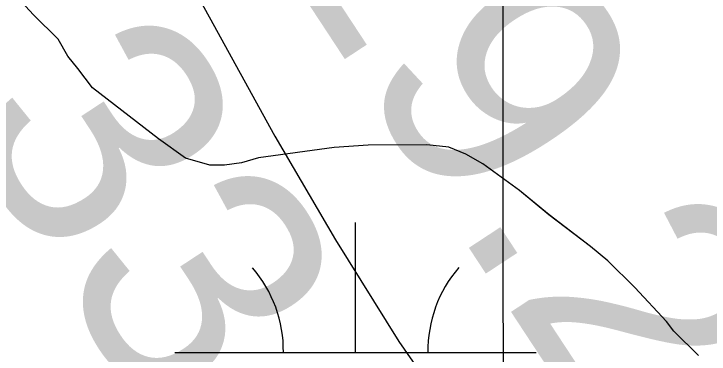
# Model space of a CAD drawing. Extents: x 3279314 to 3317160, y 734079 to 759431.
# Drawn here: x 3306928.6 to 3307121, y 747495.7 to 747589.9 of the extents above; entities that cross this region are included whole.
import ezdxf

# ---------------------------------------------------------------- set-up
doc = ezdxf.new("R2010")
doc.units = 0
for name, color, linetype in [('V-GRID-MAJR', 7, 'Continuous'), ('V-RIVR-EDGE', 7, 'Continuous'), ('V-RIVR-RANG', 7, 'Continuous'), ('V-SITE-VEGE', 7, 'Continuous'), ('V-TOPO-MINR', 7, 'Continuous'), ('V-WETL-SWMP', 7, 'Continuous')]:
    doc.layers.add(name, color=color, linetype=linetype)

msp = doc.modelspace()

# ---------------------------------------------------------------- linework, layer by layer
at = {"layer": 'V-GRID-MAJR'}
msp.add_spline([(3307069.929, 739467.911), (3307065.523, 745527.1290000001), (3307061.114, 751588.954), (3307056.7060000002, 757650.811), (3307056.704, 757653.385)], degree=3, dxfattribs=at)
at = {"layer": 'V-RIVR-EDGE'}
msp.add_spline([(3306748.406041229, 748797.4867095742), (3306766.7950730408, 748786.0509076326), (3306777.960451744, 748775.6611974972), (3306795.321530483, 748756.5520020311), (3306816.401669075, 748732.8742857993), (3306835.842329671, 748716.6613365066), (3306851.1514986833, 748705.8468959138), (3306861.924943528, 748704.5768041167), (3306875.5987341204, 748702.8850565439), (3306889.269450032, 748699.9498644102), (3306902.519535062, 748694.5288080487), (3306912.451718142, 748688.2869877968), (3306930.6591831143, 748676.2219283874), (3306936.45167546, 748672.062764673), (3306936.032069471, 748669.9913819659), (3306931.8852044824, 748669.1726678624), (3306931.465598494, 748667.1012851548), (3306933.1163503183, 748664.1958149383), (3306939.73370613, 748658.376675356), (3306945.9447795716, 748655.8744128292), (3306954.2282606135, 748653.3670258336), (3306969.1290974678, 748645.0404992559), (3306976.5661922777, 748635.488976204), (3306984.837374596, 748628.0078109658), (3306990.6390909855, 748627.5789809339), (3306998.0843849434, 748621.3433100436), (3307004.2729107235, 748609.7224540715), (3307005.9185380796, 748604.7445762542), (3307010.0459300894, 748597.6881414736), (3307018.3232617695, 748592.6938653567), (3307022.8661601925, 748586.0508872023), (3307044.731191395, 748544.5484158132), (3307070.3019588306, 748493.0891638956), (3307091.343151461, 748453.6611498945), (3307117.7767034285, 748415.8777383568), (3307136.3638035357, 748389.7192823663), (3307152.4896368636, 748373.9290137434), (3307164.9035845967, 748365.6086365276), (3307174.011929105, 748361.441273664), (3307192.6635975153, 748361.3951534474), (3307203.03383467, 748364.6853832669), (3307210.5078256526, 748370.055194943), (3307220.4810044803, 748380.3926355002), (3307227.1209079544, 748383.6920893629), (3307238.730490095, 748385.32131842), (3307256.5634444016, 748389.4220631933), (3307269.431844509, 748397.265440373), (3307281.4815305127, 748409.2556825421), (3307293.9344242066, 748416.6856030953), (3307306.369894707, 748417.0693378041), (3307326.6733398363, 748414.5322288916), (3307341.596724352, 748415.3242957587), (3307357.757404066, 748413.6263988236), (3307360.6485257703, 748409.4744093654), (3307360.223795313, 748405.330619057), (3307356.90486847, 748404.0953736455), (3307327.8809131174, 748400.0223010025), (3307311.715108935, 748399.6477903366), (3307307.1578619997, 748400.4880272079), (3307298.880530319, 748405.4823033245), (3307297.22567892, 748406.72984746), (3307291.8312697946, 748404.2562819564), (3307284.752287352, 748391.0102965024), (3307272.29426919, 748381.507968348), (3307257.7720425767, 748375.3266168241), (3307240.360744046, 748374.1262177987), (3307233.718790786, 748369.9978008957), (3307212.9403954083, 748348.0815250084), (3307207.1284300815, 748344.3655398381), (3307202.146452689, 748341.0619864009), (3307199.2379077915, 748338.1677900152), (3307200.461879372, 748330.2895664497), (3307205.0078524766, 748324.890032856), (3307218.2671615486, 748323.1993101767), (3307231.1242878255, 748326.4833906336), (3307234.4329657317, 748323.5738208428), (3307241.452504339, 748312.779878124), (3307247.2480713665, 748309.8641589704), (3307259.679442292, 748308.5899675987), (3307275.024482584, 748312.282380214), (3307288.294040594, 748314.7364727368), (3307306.112646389, 748313.0344762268), (3307316.0622526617, 748313.8388418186), (3307325.603526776, 748317.1311214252), (3307345.5283616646, 748329.1018906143), (3307361.2960826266, 748336.1091304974), (3307372.907714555, 748338.5673225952), (3307385.756641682, 748338.5355508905), (3307389.478776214, 748335.2104746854), (3307393.616417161, 748332.2988551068), (3307400.6626030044, 748332.2814319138), (3307405.6394559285, 748333.5125777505), (3307409.7955449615, 748338.0616255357), (3307412.716388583, 748345.9296001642), (3307416.0353154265, 748347.1648455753), (3307419.3491178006, 748346.3276833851), (3307423.065102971, 748340.5157180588), (3307425.9633989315, 748339.2650992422), (3307440.888833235, 748340.8861291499), (3307452.9077724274, 748340.4419257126), (3307467.828082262, 748339.990548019), (3307487.7119214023, 748335.3820563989), (3307492.680575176, 748333.2973500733), (3307493.5013390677, 748329.9794481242), (3307490.5968937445, 748328.7431778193), (3307466.9652977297, 748326.3147076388), (3307440.0178495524, 748323.8944366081), (3307436.288540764, 748324.3181421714), (3307428.8340227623, 748326.8234793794), (3307425.10368908, 748326.8327034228), (3307414.712954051, 748315.2528431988), (3307409.726877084, 748310.2913636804), (3307405.9944936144, 748309.4716246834), (3307400.191752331, 748309.485973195), (3307394.3931106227, 748311.158247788), (3307380.306888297, 748313.6799832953), (3307359.5910114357, 748317.0470801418), (3307353.7841705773, 748315.4035025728), (3307336.7730050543, 748308.3993373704), (3307321.009383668, 748303.0500235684), (3307296.546774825, 748299.7946401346), (3307260.487907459, 748300.2982874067), (3307253.029289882, 748301.1456985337), (3307242.667251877, 748301.1713208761), (3307237.272842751, 748298.697755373), (3307235.193260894, 748295.8015092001), (3307233.527135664, 748292.489756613), (3307234.754181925, 748285.8549776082), (3307237.227747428, 748280.4605684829), (3307241.365388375, 748277.5489489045), (3307250.481932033, 748276.6974382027), (3307265.819798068, 748277.4884801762), (3307282.4072580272, 748280.7633365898), (3307298.1647300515, 748283.625761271), (3307315.9915349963, 748285.2396169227), (3307328.0114990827, 748285.2098950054), (3307336.300104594, 748284.7749156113), (3307344.1803779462, 748286.8278502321), (3307373.2197067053, 748297.1181456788), (3307379.4400041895, 748298.3462168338), (3307382.7558563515, 748298.3380176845), (3307383.163163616, 748295.4356221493), (3307369.8833566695, 748288.836714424), (3307352.0422032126, 748281.4201174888), (3307341.258509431, 748278.5453940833), (3307333.7968171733, 748278.1493606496), (3307327.1579385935, 748275.2643883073), (3307301.8458688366, 748263.7214242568), (3307286.0771229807, 748256.2997028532), (3307278.612356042, 748254.660224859), (3307274.4624163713, 748252.5980661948), (3307269.4804389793, 748249.2945127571), (3307268.229820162, 748246.396216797), (3307270.7095350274, 748243.4886967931), (3307281.086946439, 748249.6802972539), (3307286.885588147, 748248.0080226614), (3307294.7463885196, 748242.1858083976), (3307298.061215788, 748241.763127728), (3307310.4864373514, 748238.0020472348), (3307326.6471170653, 748236.3041502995), (3307341.1611445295, 748239.1696496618), (3307348.20630548, 748238.7377449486), (3307354.8277608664, 748234.576531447), (3307354.407129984, 748232.0906672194), (3307353.1565111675, 748229.192371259), (3307336.969184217, 748220.1137486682), (3307323.6955266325, 748216.0017300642), (3307307.9472786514, 748216.8696390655), (3307298.008946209, 748220.6245701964), (3307292.632985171, 748225.611672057), (3307287.6592069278, 748225.6239707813), (3307281.4378845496, 748223.9814181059), (3307279.356252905, 748220.2562088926), (3307279.347028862, 748216.5258752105), (3307293.791363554, 748191.2066311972), (3307304.9413688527, 748174.5996982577), (3307314.436522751, 748159.240309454), (3307328.0908403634, 748149.6734129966), (3307339.2603186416, 748140.941628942), (3307352.9105366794, 748129.7168064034), (3307367.7826765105, 748109.7847972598), (3307378.934731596, 748094.0068273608), (3307387.6080967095, 748081.5508589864), (3307411.185373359, 748062.0118085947), (3307425.6543055, 748046.6401210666), (3307436.8084103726, 748031.6911142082), (3307449.6306902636, 748020.8828229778), (3307455.4313817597, 748020.0395114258), (3307459.1627403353, 748020.4447689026), (3307462.499090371, 748028.7262001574), (3307464.9890541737, 748029.9634953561), (3307469.1338693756, 748029.953246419), (3307471.6146091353, 748027.4602079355), (3307470.7671980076, 748020.0015903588), (3307471.5848872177, 748015.4402438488), (3307475.3152209, 748015.4310198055), (3307477.8072344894, 748017.4972780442), (3307482.7984359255, 748024.531165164), (3307487.772214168, 748024.5188664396), (3307496.8856831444, 748022.4239111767), (3307497.7084968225, 748019.9349722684), (3307493.557532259, 748017.4583320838), (3307489.4034930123, 748013.7382473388), (3307488.1446750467, 748007.5240992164), (3307488.9592895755, 748001.7193081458), (3307491.8514361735, 747997.9818002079), (3307504.27460795, 747993.3917566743), (3307511.7352753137, 747993.3733085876), (3307517.125584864, 747994.1889480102), (3307525.847119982, 748001.2136110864), (3307527.9308014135, 748005.7677833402), (3307527.947199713, 748012.3994876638), (3307528.373979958, 748017.3722410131), (3307530.038055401, 748019.8550305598), (3307535.428364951, 748020.670669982), (3307544.536709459, 748016.5033071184), (3307552.4108334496, 748016.0693526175), (3307564.0224653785, 748018.5275447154), (3307571.0778752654, 748022.2404552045), (3307578.1240611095, 748022.2230320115), (3307587.6335635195, 748012.6663844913), (3307588.8647093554, 748007.6895315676), (3307588.850360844, 748001.8867902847), (3307570.9917841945, 747987.4240075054), (3307546.0695985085, 747965.9324620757), (3307539.8370022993, 747959.7306126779), (3307539.8267533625, 747955.5857974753), (3307540.643417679, 747950.6099694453), (3307543.1180080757, 747945.6300418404), (3307554.2936357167, 747939.3851469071), (3307567.5539696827, 747938.1089057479), (3307581.226735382, 747936.0026766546), (3307597.3884399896, 747934.7192612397), (3307605.2646137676, 747935.1142697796), (3307606.927664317, 747937.1825778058), (3307607.354444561, 747942.155331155), (3307609.4340264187, 747945.0515773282), (3307613.9974227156, 747946.6982295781), (3307617.3173744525, 747948.3479565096), (3307617.74210491, 747952.4917468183), (3307622.34239738, 747969.0597337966), (3307624.006472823, 747971.5425233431), (3307628.5657695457, 747971.5312495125), (3307633.951979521, 747970.6889628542), (3307652.583150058, 747962.3532122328), (3307654.6422340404, 747956.9598280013), (3307655.046466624, 747952.8139879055), (3307642.591523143, 747944.5551043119), (3307623.0534976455, 747921.3923091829), (3307612.251355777, 747911.0569184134), (3307603.5328953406, 747905.275699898), (3307599.381930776, 747902.7990597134), (3307598.132336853, 747900.3152452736), (3307599.3696320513, 747897.8252814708), (3307606.4158178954, 747897.807858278), (3307612.6279162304, 747895.7200772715), (3307615.116855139, 747896.5428909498), (3307618.4398815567, 747899.4360624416), (3307623.8383902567, 747903.5675540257), (3307628.815243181, 747904.7986998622), (3307635.0324659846, 747904.7833264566), (3307655.743218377, 747899.3438220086), (3307662.7853046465, 747897.6684727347), (3307671.074935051, 747897.647974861), (3307685.9983195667, 747898.4400417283), (3307693.873468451, 747898.420568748), (3307697.596627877, 747895.5099740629), (3307697.9998355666, 747890.9496524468), (3307697.16369827, 747888.0503315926), (3307692.178646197, 747883.5033335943), (3307679.7329267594, 747878.9747836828), (3307677.648220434, 747874.0061299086), (3307681.3724047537, 747871.5100167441), (3307681.770487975, 747864.8772875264), (3307679.2620760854, 747856.1793249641), (3307673.032554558, 747851.2209201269), (3307667.6412201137, 747849.9907991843), (3307665.1481816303, 747847.5100594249), (3307660.570436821, 747840.0606658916), (3307664.278222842, 747830.9328484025), (3307669.650084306, 747824.2878204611), (3307672.5514549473, 747824.2806462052), (3307675.877556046, 747828.4172622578), (3307678.3859679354, 747837.1152248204), (3307680.8820811, 747840.8394091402), (3307687.1054532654, 747843.310924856), (3307693.3226760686, 747843.2955514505), (3307697.8645495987, 747836.2380917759), (3307697.850201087, 747830.435350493), (3307693.276555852, 747824.6438830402), (3307686.219096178, 747820.1020095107), (3307679.170860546, 747819.2904696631), (3307676.2664152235, 747818.0541993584), (3307675.846809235, 747815.9828166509), (3307680.8031642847, 747808.9243320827), (3307690.3177911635, 747801.4400921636), (3307697.3619272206, 747800.5937059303), (3307706.499993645, 747808.446307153), (3307711.4901701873, 747815.0657127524), (3307716.0576660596, 747818.3702910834), (3307720.202481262, 747818.3600421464), (3307720.6015893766, 747812.1417944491), (3307719.3355971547, 747803.026275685), (3307715.1795081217, 747798.4772278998), (3307710.197530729, 747795.1736744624), (3307697.3424542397, 747792.7185570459), (3307692.7821326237, 747792.3153493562), (3307692.363551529, 747790.658448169), (3307698.968608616, 747779.8655303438), (3307704.757001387, 747774.0484405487), (3307715.5222470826, 747769.4624965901), (3307736.216601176, 747757.3912878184), (3307744.08047623, 747752.8125181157), (3307747.3830047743, 747747.4160592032), (3307750.265927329, 747739.9482175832), (3307756.45752779, 747729.5708061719), (3307779.6223727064, 747710.8617437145), (3307810.2407107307, 747689.2328625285), (3307839.2052222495, 747669.2660069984), (3307882.6530144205, 747639.7302052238), (3307898.784997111, 747626.4268257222), (3307917.826549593, 747616.4321241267), (3307923.213784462, 747616.0043189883), (3307925.277992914, 747612.6833423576), (3307928.574372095, 747604.7999943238), (3307935.6133836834, 747601.8812004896), (3307942.2358639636, 747598.1344685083), (3307957.5337591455, 747582.7607311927), (3307974.491630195, 747568.2118573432), (3307991.4464265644, 747552.4195389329), (3308029.9030172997, 747515.8498500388), (3308052.2255755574, 747491.7545776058), (3308062.985696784, 747485.0962260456), (3308069.1936955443, 747481.3505189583), (3308076.2204084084, 747473.4579468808), (3308086.548624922, 747459.754434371), (3308101.426914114, 747442.3093143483), (3308119.6087567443, 747419.8822169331), (3308144.419229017, 747396.1952766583), (3308169.224576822, 747370.435928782), (3308220.914854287, 747321.8134792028), (3308252.3355081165, 747289.4060287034), (3308281.6878539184, 747258.6616287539), (3308288.2959856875, 747249.1121554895), (3308306.4829527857, 747228.7574656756), (3308313.1054330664, 747225.0107336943), (3308327.575390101, 747210.0535276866), (3308355.6894158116, 747181.384610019), (3308382.145515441, 747152.7197919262), (3308405.6961448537, 747122.404222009), (3308418.0936942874, 747107.4521404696), (3308421.806604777, 747100.3967305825), (3308442.471236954, 747076.305557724), (3308468.911963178, 747041.4235168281), (3308475.1004889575, 747029.802660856), (3308479.22583118, 747021.9172630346), (3308485.0172986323, 747017.3436178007), (3308488.32085207, 747012.361640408), (3308495.33834089, 747000.7387346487), (3308517.6598742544, 746976.2289806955), (3308538.3173321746, 746949.2364371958), (3308567.248022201, 746915.5916914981), (3308620.974835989, 746852.457264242), (3308655.671371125, 746803.8768353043), (3308686.239489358, 746761.9383596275), (3308728.320849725, 746682.6678501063), (3308746.037991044, 746639.9321830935), (3308761.677600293, 746595.1292329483), (3308774.401490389, 746544.5307157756), (3308785.041699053, 746489.3780263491), (3308792.7866864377, 746436.7194002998), (3308803.0175380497, 746383.6401433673), (3308811.207753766, 746343.4149380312), (3308820.6086174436, 746289.9232493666), (3308827.1849775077, 746267.5248489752), (3308844.0752055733, 746225.6201947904), (3308851.9237072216, 746214.8242022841), (3308860.622694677, 746212.7302719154), (3308865.5872488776, 746208.987639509), (3308870.951936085, 746199.4412409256), (3308878.774815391, 746178.2832104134), (3308884.1354030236, 746167.0788857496), (3308901.077900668, 746146.3127890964), (3308922.963429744, 746113.0999481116), (3308935.7508632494, 746088.199285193), (3308951.0374846, 746068.2662511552), (3308959.2953433, 746055.396826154), (3308972.4808600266, 746023.8634340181), (3308988.148141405, 745990.2514849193), (3308998.050602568, 745971.9897005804), (3309008.7789520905, 745952.4824218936), (3309016.634627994, 745944.5878000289), (3309028.6228203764, 745931.7091509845), (3309034.8133959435, 745920.9172580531), (3309044.3239232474, 745911.775092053), (3309053.821126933, 745897.2446662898), (3309058.764158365, 745884.7979219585), (3309065.7539750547, 745861.9840151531), (3309075.6625855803, 745846.209119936), (3309086.827964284, 745835.8194098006), (3309095.1083706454, 745832.0685782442), (3309096.3436160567, 745828.7496514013), (3309095.0489268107, 745808.0286500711), (3309094.6129225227, 745799.32556304), (3309094.601648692, 745794.7662663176), (3309098.3186587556, 745789.3687825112), (3309106.590865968, 745782.3020987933), (3309117.350987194, 745775.6437472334), (3309123.9826915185, 745775.6273489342), (3309128.54198824, 745775.6160751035), (3309130.6082464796, 745773.1240615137), (3309130.590823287, 745766.0778756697), (3309127.2503736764, 745756.1385183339), (3309123.9088991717, 745745.7846794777), (3309123.0635378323, 745739.1550249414), (3309125.5299290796, 745730.8592451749), (3309133.7929122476, 745720.0622277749), (3309149.0908074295, 745704.6884904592), (3309152.801668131, 745696.8041175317), (3309152.3748878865, 745691.8313641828), (3309145.718586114, 745681.9002059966), (3309139.900471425, 745675.6973317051), (3309136.9980758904, 745675.2900244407), (3309132.8573602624, 745676.9581994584), (3309133.665825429, 745668.6665192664), (3309131.170737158, 745665.3568164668), (3309123.2720157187, 745655.8432144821), (3309119.5293833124, 745650.8786602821), (3309117.443652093, 745645.4955249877), (3309117.844809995, 745640.106240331), (3309120.730807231, 745633.8818432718), (3309129.416471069, 745626.3996531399), (3309129.817628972, 745621.0103684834), (3309127.3092170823, 745612.3124059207), (3309124.3986223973, 745608.5892464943), (3309123.5501863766, 745600.7161473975), (3309123.9462198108, 745593.2544551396), (3309129.7161644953, 745579.9766979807), (3309136.3253211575, 745570.8417062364), (3309141.705381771, 745567.5125304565), (3309151.2374318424, 745567.0744763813), (3309166.159791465, 745567.4520617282), (3309171.9676572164, 745569.5101208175), (3309179.0117932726, 745568.6637345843), (3309179.4139760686, 745563.6889314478), (3309171.508080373, 745551.2739588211), (3309165.687915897, 745544.242121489), (3309159.4614690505, 745540.5271612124), (3309154.0711595, 745539.7115217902), (3309147.8549615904, 745540.1413767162), (3309144.124627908, 745540.1506007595), (3309137.0651184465, 745534.779764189), (3309135.812449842, 745531.052505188), (3309136.217707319, 745527.3211466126), (3309147.386160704, 745518.1748810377), (3309159.7878097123, 745504.880725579), (3309166.8083732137, 745494.5012643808), (3309169.255291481, 745478.3303357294), (3309170.058632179, 745467.9662479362), (3309175.8470249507, 745462.1491581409), (3309186.6143204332, 745458.392177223), (3309196.1514949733, 745460.0265307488), (3309203.2058799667, 745463.3249597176), (3309214.8113625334, 745463.2962626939), (3309221.8472994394, 745459.1340242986), (3309225.145728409, 745452.0796393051), (3309224.702549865, 745440.4751816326), (3309220.9465938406, 745430.1223676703), (3309218.038048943, 745427.2281712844), (3309219.6601037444, 745412.7172185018), (3309217.571297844, 745406.0906386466), (3309211.3387016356, 745399.8887892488), (3309206.6376258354, 745396.1320697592)], degree=3, dxfattribs=at)
at = {"layer": 'V-SITE-VEGE'}
msp.add_lwpolyline([(3307118.0730000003, 747495.3189999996), (3307111.2900000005, 747502.0339999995), (3307109.252, 747504.725), (3307100.4330000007, 747514.131999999), (3307092.9750000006, 747521.5189999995), (3307088.2290000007, 747525.5469999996), (3307076.716, 747534.2660000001), (3307068.5850000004, 747540.975), (3307058.4270000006, 747548.35), (3307053.69, 747551.0260000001), (3307048.9550000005, 747553.0289999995), (3307042.879, 747553.6739999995), (3307026.679, 747553.5969999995), (3307017.236, 747552.8779999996), (3306996.327, 747550.0759999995), (3306991.6130000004, 747548.7039999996), (3306986.8880000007, 747548.0079999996), (3306982.8390000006, 747547.9869999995), (3306976.0810000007, 747549.9799999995), (3306968.6320000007, 747555.3439999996), (3306950.342, 747569.4279999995), (3306946.2660000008, 747574.8079999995), (3306943.5510000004, 747578.1679999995), (3306940.829, 747582.8809999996), (3306934.048, 747589.5959999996), (3306928.6190000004, 747595.6439999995)], dxfattribs=at)
at = {"layer": 'V-TOPO-MINR'}
msp.add_lwpolyline([(3306761.391212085, 747991.1443594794), (3307000.876508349, 747556.0762889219), (3307017.589496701, 747527.3568699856), (3307035.182632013, 747499.2173377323), (3307054.0959877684, 747471.9476355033), (3307073.8894904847, 747445.257819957), (3307178.440315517, 747311.0875966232), (3307217.9333426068, 747261.9461404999)], dxfattribs=at)
at = {"layer": 'V-WETL-SWMP'}
for p, q in [((3306934.0450053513, 747589.5955379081), (3306928.616011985, 747595.6435411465)), ((3306934.0450053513, 747589.5955379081), (3306928.616011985, 747595.6435411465)), ((3306940.82599597, 747582.8795333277), (3306934.0450053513, 747589.5955379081)), ((3306940.82599597, 747582.8795333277), (3306934.0450053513, 747589.5955379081)), ((3306943.547994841, 747578.1675327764), (3306940.82599597, 747582.8795333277)), ((3306943.547994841, 747578.1675327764), (3306940.82599597, 747582.8795333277)), ((3306946.263991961, 747574.8065313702), (3306943.547994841, 747578.1675327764)), ((3306946.263991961, 747574.8065313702), (3306943.547994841, 747578.1675327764)), ((3306950.338988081, 747569.426529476), (3306946.2639919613, 747574.8065313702)), ((3306950.338988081, 747569.426529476), (3306946.2639919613, 747574.8065313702)), ((3306968.6289575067, 747555.3415145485), (3306950.338988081, 747569.426529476)), ((3306968.6289575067, 747555.3415145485), (3306950.338988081, 747569.426529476)), ((3306976.077944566, 747549.9785082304), (3306968.6289575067, 747555.3415145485)), ((3306976.077944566, 747549.9785082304), (3306968.6289575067, 747555.3415145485)), ((3307042.8747607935, 747553.6724185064), (3307026.6778042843, 747553.5954397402)), ((3307042.8747607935, 747553.6724185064), (3307026.6778042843, 747553.5954397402)), ((3307048.9517453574, 747553.02741097), (3307042.8747607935, 747553.6724185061)), ((3307048.9517453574, 747553.02741097), (3307042.8747607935, 747553.6724185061)), ((3307017.2328305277, 747552.875452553), (3306996.3248901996, 747550.0754816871)), ((3307017.2328305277, 747552.875452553), (3306996.3248901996, 747550.0754816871)), ((3307026.6778042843, 747553.59543974), (3307017.2328305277, 747552.875452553)), ((3307026.6778042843, 747553.59543974), (3307017.2328305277, 747552.875452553)), ((3307053.6857352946, 747551.0254060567), (3307048.9517453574, 747553.02741097)), ((3307053.6857352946, 747551.0254060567), (3307048.9517453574, 747553.02741097)), ((3306982.8369290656, 747547.9855006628), (3306976.077944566, 747549.9785082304)), ((3306982.8369290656, 747547.9855006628), (3306976.077944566, 747549.9785082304)), ((3306996.3248901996, 747550.0754816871), (3306991.6069046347, 747548.7024887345)), ((3306996.3248901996, 747550.0754816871), (3306991.6069046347, 747548.7024887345)), ((3307058.422726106, 747548.3484015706), (3307053.6857352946, 747551.0254060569)), ((3307058.422726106, 747548.3484015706), (3307053.6857352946, 747551.0254060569)), ((3306986.8859181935, 747548.0054953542), (3306982.8369290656, 747547.9855006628)), ((3306986.8859181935, 747548.0054953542), (3306982.8369290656, 747547.9855006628)), ((3306991.6069046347, 747548.7024887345), (3306986.8859181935, 747548.0054953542)), ((3306991.6069046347, 747548.7024887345), (3306986.8859181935, 747548.0054953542)), ((3307068.581708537, 747540.9733929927), (3307058.422726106, 747548.3484015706)), ((3307068.581708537, 747540.9733929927), (3307058.422726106, 747548.3484015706)), ((3307076.7126955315, 747534.2633866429), (3307068.581708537, 747540.9733929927)), ((3307076.7126955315, 747534.2633866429), (3307068.581708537, 747540.9733929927)), ((3307088.227676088, 747525.5443771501), (3307076.7126955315, 747534.2633866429)), ((3307088.227676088, 747525.5443771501), (3307076.7126955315, 747534.2633866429)), ((3307023.198640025, 747496.1542439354), (3307023.1802670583, 747532.1542277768)), ((3307092.971668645, 747521.5183735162), (3307088.227676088, 747525.5443771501)), ((3307092.971668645, 747521.5183735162), (3307088.227676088, 747525.5443771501)), ((3307100.430658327, 747514.1293684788), (3307092.971668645, 747521.5183735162)), ((3307100.430658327, 747514.1293684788), (3307092.971668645, 747521.5183735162)), ((3307109.249758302, 747504.7234172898), (3307100.430658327, 747514.1293684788)), ((3307109.249758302, 747504.7234172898), (3307100.430658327, 747514.1293684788)), ((3307111.286756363, 747502.0334163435), (3307109.249758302, 747504.7234172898)), ((3307111.286756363, 747502.0334163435), (3307109.249758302, 747504.7234172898)), ((3307118.0687469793, 747495.3174117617), (3307111.286756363, 747502.0334163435)), ((3307118.0687469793, 747495.3174117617), (3307111.286756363, 747502.0334163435)), ((3306973.198713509, 747496.128791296), (3307073.1985665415, 747496.1796965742))]:
    msp.add_line(p, q, dxfattribs=at)
for centre, radius, start, end in [((3306967.9555427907, 747496.6009253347), 35.24628790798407, 359.25734578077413, 40.80100411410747), ((3307078.441252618, 747496.6571684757), 35.24628790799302, 139.25734435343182, 180.80100268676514)]:
    msp.add_arc(centre, radius, start, end, dxfattribs=at)

# ---------------------------------------------------------------- texts
at = {"layer": 'V-RIVR-RANG'}
for s, p in [('30.2', (3307078.737167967, 747670.3889238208)), ('29.2', (3306995.310167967, 747615.2519238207)), ('33.3', (3306911.884167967, 747560.1159238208)), ('35.8', (3306828.4571679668, 747504.9799238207))]:
    msp.add_text(s, height=67, rotation=303.31832571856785, dxfattribs=at).set_placement(p)

doc.saveas('drawing.dxf')
